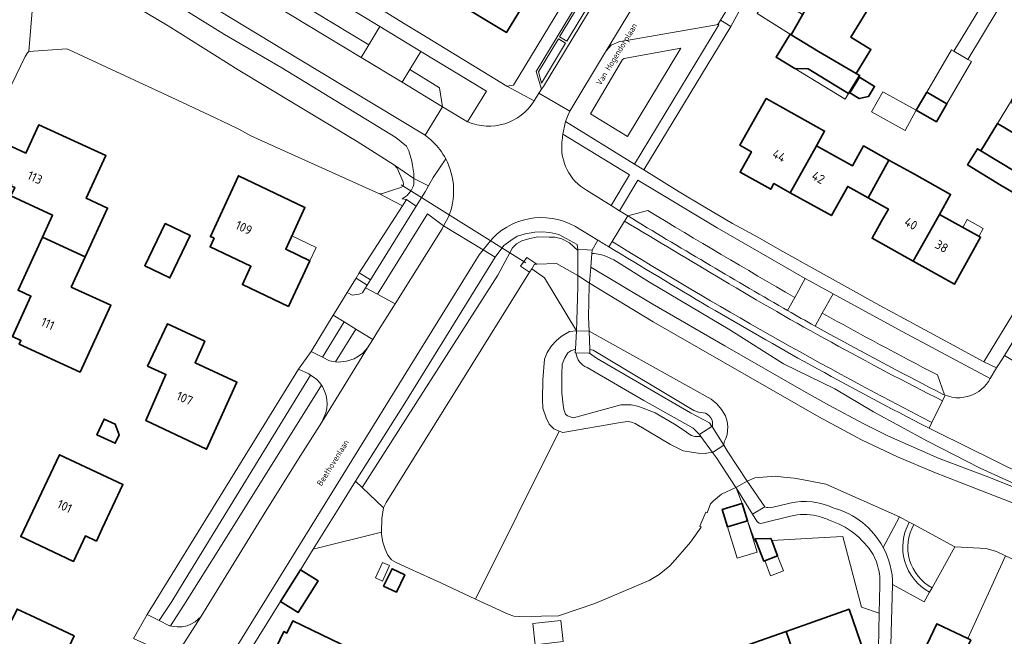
# Model space of a CAD drawing. Header units: metres. Extents: x 149984 to 156489, y 469398 to 478068.
# Tile 509 of 656: x 153527 to 153674, y 473595 to 473687. Entities that reach past the tile are written whole.
import ezdxf
from ezdxf.enums import TextEntityAlignment as Align

# ---------------------------------------------------------------- set-up
doc = ezdxf.new("R2010")
doc.units = ezdxf.units.M
doc.header["$LTSCALE"] = 0.75
for name, color, linetype, lineweight in [('B-WE-GR-BEPLANTING_CULTUUR_HEESTERS-GV', 252, 'Continuous', 18), ('B-WE-GR-BEPLANTING_CULTUUR_ROOS-GV', 252, 'Continuous', 18), ('B-WE-KW-KUNSTWERK_DEK-GV', 6, 'Continuous', 18), ('B-WE-KW-KUNSTWERK_DUIKER-G', 6, 'Continuous', 18), ('B-WE-KW-KUNSTWERK_DUIKER-GV', 6, 'Continuous', 18), ('B-WE-OG-BEBOUWING-GV', 6, 'Continuous', 35), ('B-WE-OG-BEBOUWING-T18', 1, 'Continuous', 18), ('B-WE-OG-BEBOUWING_LUIFEL-GV', 6, 'Continuous', 18), ('B-WE-OG-BEBOUWING_OVERBOUWING-GV', 6, 'Continuous', 18), ('B-WE-OG-TERREIN_BEGROEID-GV', 252, 'Continuous', 18), ('B-WE-OG-TERREIN_ERF-GV', 252, 'Continuous', 18), ('B-WE-OG-TERREIN_OEVER-GV', 252, 'Continuous', 18), ('B-WE-OG-TOPOGRAFIE-T18', 7, 'Continuous', 18), ('B-WE-OG-WATER_MEER-GV', 252, 'Continuous', 18), ('B-WE-OG-WATER_SLOOT-GV', 252, 'Continuous', 18), ('B-WE-VH-GESLOTENVERHARDING_ASFALT-GV', 252, 'Continuous', 18), ('B-WE-VH-ONVERHARD-GV', 252, 'Continuous', 18), ('B-WE-VH-OPENVERHARDING_BETONSTRAATSTEEN-GV', 252, 'Continuous', 18), ('B-WE-VH-OPENVERHARDING_STRAATBAKSTEEN-GV', 252, 'Continuous', 18), ('B-WE-VH-OPENVERHARDING_TEGEL-GV', 252, 'Continuous', 18)]:
    doc.layers.add(name, color=color, linetype=linetype, lineweight=lineweight)
doc.styles.add('NLCS-ISO-M500-T18', font='NLCS-ISO.ttf', dxfattribs={"height": 0.9})
doc.styles.add('NLCS-ISO-M750-T18', font='NLCS-ISO.ttf', dxfattribs={"height": 1.35})

msp = doc.modelspace()

# ---------------------------------------------------------------- linework, layer by layer
at = {"layer": 'B-WE-GR-BEPLANTING_CULTUUR_HEESTERS-GV', "flags": 128}
for points in [[(153614.834, 473682.034), (153614.58, 473681.654), (153609.438, 473673.02), (153609.178, 473672.501), (153608.851, 473671.727), (153608.791, 473671.507), (153619.06, 473665.12), (153631.676, 473685.936), (153631.545, 473686.057), (153631.466, 473685.991), (153631.285, 473685.913), (153616.733, 473683.367), (153615.593, 473682.877)], [(153625.982, 473682.462), (153618.041, 473669.247), (153612.48, 473672.621), (153617.275, 473680.745), (153617.55, 473680.908)], [(153586.497, 473658.835), (153585.053, 473659.833), (153584.466, 473658.925), (153577.99, 473648.9), (153579.676, 473647.868)], [(153577.991, 473645.715), (153578.453, 473645.903), (153578.914, 473646.645), (153579.186, 473647.081), (153577.514, 473648.122), (153576.18, 473645.942), (153576.952, 473645.572)], [(153570.811, 473637.168), (153572.488, 473636.311), (153575.762, 473641.575), (153574.122, 473642.579)], [(153628.98, 473624.47), (153628.1, 473624.47), (153627.55, 473624.64), (153626.5, 473625.37), (153625.03, 473626.32), (153622.15, 473627.98), (153620.36, 473628.71), (153619.52, 473628.98), (153618.583, 473629.179), (153617.036, 473629.179), (153609.976, 473627.275), (153609.46, 473627.394), (153609.064, 473627.552), (153608.786, 473627.79), (153608.548, 473628.504), (153608.429, 473629.139), (153608.231, 473631.003), (153608.231, 473633.78), (153608.271, 473635.247), (153608.667, 473636.199), (153609.104, 473636.953), (153609.579, 473637.27), (153610.249, 473637.506), (153610.391, 473640.248), (153609.36, 473640.16), (153608.13, 473639.4), (153607.37, 473638.77), (153606.68, 473637.98), (153606.05, 473637.02), (153605.62, 473636.01), (153605.4, 473632.92), (153605.32, 473630.01), (153605.39, 473628.71), (153605.89, 473627.26), (153606.32, 473626.3), (153607.03, 473625.63), (153607.85, 473625.26), (153608.36, 473625.08), (153616.98, 473626.56), (153617.69, 473626.67), (153618.15, 473626.69), (153618.6, 473626.61), (153619.18, 473626.4), (153624.42, 473623.29), (153626.33, 473622.35), (153627.57, 473622.11), (153628.56, 473621.99), (153629.61, 473621.92), (153630.1, 473622.01), (153630.67, 473622.06), (153630.725, 473622.095), (153632.381, 473623.155), (153630.69, 473625.849), (153630.635, 473625.936), (153630.62, 473625.96), (153628.838, 473624.82), (153628.76, 473624.77)], [(153546.323, 473597.878), (153548.137, 473596.974), (153550, 473599.85), (153551.88, 473602.87), (153570.723, 473633.637), (153570.46, 473633.8), (153568.949, 473634.513)], [(153581.315, 473610.162), (153581.35, 473612.23), (153581.6, 473613.82), (153578.41, 473616.85), (153577.452, 473617.778), (153574.85, 473613.63), (153571.118, 473607.641)], [(153674.453, 473606.674), (153673.1, 473607.31), (153671.54, 473607.74), (153666.891, 473608.015), (153663.472, 473601.867), (153663.116, 473601.229), (153662.311, 473599.786), (153657.566, 473602.354), (153656.937, 473578.931), (153656.946, 473578.971), (153657.681, 473578.398), (153661.043, 473585.276), (153659.254, 473586.131), (153664.212, 473596.507), (153668.843, 473594.294)]]:
    msp.add_lwpolyline(points, close=True, dxfattribs=at)
for points in [[(153610.327, 473636.948), (153610.22, 473636.95), (153610.249, 473637.506), (153609.579, 473637.27), (153609.104, 473636.953), (153608.667, 473636.199), (153608.271, 473635.247), (153608.231, 473633.78), (153608.231, 473631.003), (153608.429, 473629.139), (153608.548, 473628.504), (153608.786, 473627.79), (153609.064, 473627.552), (153609.46, 473627.394), (153609.976, 473627.275), (153617.036, 473629.179), (153618.583, 473629.179), (153619.52, 473628.98), (153620.36, 473628.71), (153622.15, 473627.98), (153625.03, 473626.32), (153626.5, 473625.37), (153627.55, 473624.64), (153628.1, 473624.47), (153628.98, 473624.47), (153628.76, 473624.77)], [(153628.76, 473624.77), (153627.821, 473625.735), (153620.482, 473629.842), (153611.999, 473634.762)], [(153637.35, 473611.844), (153636.67, 473612.85), (153634.26, 473616.79), (153635.147, 473614.477), (153635.941, 473611.875), (153637.061, 473608.807), (153637.236, 473608.817), (153637.098, 473609.177), (153639.442, 473609.243), (153639.555, 473608.948), (153647.379, 473609.391), (153650.187, 473609.55), (153652.94, 473598.989), (153655.592, 473598.102), (153655.676, 473602.273)], [(153642.36, 473612.573), (153638.116, 473611.506)]]:
    msp.add_lwpolyline(points, dxfattribs=at)
at = {"layer": 'B-WE-GR-BEPLANTING_CULTUUR_HEESTERS-GV'}
for points in [[(153611.999, 473634.762, -0.2736935), (153610.327, 473636.948)], [(153638.116, 473611.506, -0.3657519), (153637.35, 473611.844)], [(153646.248, 473612.635, 0.1214011), (153642.36, 473612.573)], [(153648.025, 473612.005, 0.0585484), (153646.248, 473612.635)], [(153654.679, 473606.841, 0.180582), (153648.025, 473612.005)], [(153655.676, 473602.273, 0.1442721), (153654.679, 473606.841)]]:
    msp.add_lwpolyline(points, format="xyb", dxfattribs=at)
at = {"layer": 'B-WE-GR-BEPLANTING_CULTUUR_ROOS-GV', "flags": 128}
msp.add_lwpolyline([(153625.982, 473682.462), (153617.55, 473680.908), (153617.275, 473680.745), (153612.48, 473672.621), (153618.041, 473669.247)], close=True, dxfattribs=at)
at = {"layer": 'B-WE-KW-KUNSTWERK_DEK-GV', "flags": 128}
for points in [[(153612.391, 473637.434), (153612.293, 473640.211), (153612.22, 473642.26), (153612.33, 473647.04), (153612.35, 473647.35), (153612.551, 473649.767), (153612.72, 473651.791), (153612.76, 473652.28), (153612.715, 473652.282), (153612.695, 473652.283), (153612.012, 473652.318), (153610.624, 473652.389), (153610.6, 473652.39), (153610.601, 473652.248), (153610.62, 473648.49), (153610.63, 473646.87), (153610.47, 473641.76), (153610.391, 473640.248), (153610.249, 473637.506), (153610.22, 473636.95), (153610.327, 473636.948), (153612.251, 473636.904), (153612.34, 473636.902), (153612.41, 473636.9)], [(153635.868, 473617.819), (153633, 473622.17), (153632.381, 473623.155), (153630.69, 473625.849), (153630.635, 473625.936), (153630.62, 473625.96), (153628.838, 473624.82), (153628.76, 473624.77), (153628.98, 473624.47), (153630.725, 473622.095), (153631.31, 473621.3), (153634.219, 473616.852), (153634.26, 473616.79), (153636.67, 473612.85), (153638.53, 473613.96)]]:
    msp.add_lwpolyline(points, close=True, dxfattribs=at)
at = {"layer": 'B-WE-KW-KUNSTWERK_DUIKER-G', "flags": 128}
msp.add_lwpolyline([(153602.84, 473650.408), (153584.265, 473662.015)], dxfattribs=at)
at = {"layer": 'B-WE-KW-KUNSTWERK_DUIKER-GV', "flags": 128}
msp.add_lwpolyline([(153604.17, 473650.21), (153604.476, 473650.215), (153602.98, 473651.2), (153602.08, 473649.9), (153603.404, 473649.007), (153603.727, 473649.514)], close=True, dxfattribs=at)
at = {"layer": 'B-WE-OG-BEBOUWING-GV', "flags": 128}
for points in [[(153591.851, 473689.722), (153599.97, 473684.789), (153604.118, 473691.618), (153598.674, 473694.925), (153601.018, 473698.803), (153595.805, 473701.969), (153591.961, 473695.642), (153594.508, 473694.095)], [(153652.162, 473678.678), (153654.347, 473682.263), (153651.369, 473684.079), (153654.595, 473689.372), (153647.759, 473693.538), (153647.393, 473692.938), (153646.644, 473693.396), (153644.704, 473690.222), (153645.45, 473689.766), (153642.445, 473684.442), (153646.544, 473681.946)], [(153652.162, 473678.678), (153646.544, 473681.946), (153642.445, 473684.442), (153642.295, 473684.536), (153640.195, 473681.096), (153643.001, 473679.383), (153644.965, 473679.36), (153651.021, 473675.67), (153652.669, 473678.369)], [(153651.232, 473675.763), (153652.62, 473674.916), (153653.995, 473675.248), (153654.895, 473676.722), (153652.654, 473678.091)], [(153664.122, 473671.429), (153665.7, 473674.142), (153662.706, 473675.883), (153661.128, 473673.17)], [(153684.74, 473667.278), (153686.432, 473670.07), (153679.628, 473674.195), (153677.589, 473675.431), (153676.311, 473676.209), (153675.349, 473674.629), (153675.916, 473673.038), (153677.96, 473671.8), (153676.433, 473669.281), (153673.263, 473671.203), (153670.775, 473667.099), (153676.278, 473663.764), (153677.873, 473662.798), (153679.747, 473665.891), (153682.783, 473664.051), (153683.213, 473664.761), (153683.674, 473664.481), (153684.235, 473664.461), (153685.519, 473666.59), (153685.206, 473667.009)], [(153642.309, 473660.866), (153646.217, 473667.871), (153647.435, 473670.054), (153638.702, 473674.926), (153634.804, 473667.939), (153636.525, 473666.98), (153634.819, 473663.923), (153639.396, 473661.37), (153639.873, 473662.225)], [(153530.716, 473654.216), (153537.085, 473651.296), (153540.43, 473658.567), (153537.251, 473660.028), (153540.185, 473666.408), (153530.182, 473671.008), (153528.237, 473666.771), (153526.08, 473667.763), (153524.488, 473667.174), (153523.353, 473664.705), (153523.942, 473663.113), (153526.102, 473662.12), (153526.006, 473661.911), (153526.578, 473661.648), (153525.985, 473660.379), (153532.222, 473657.501)], [(153653.921, 473660.112), (153657.047, 473665.727), (153653.25, 473667.84), (153651.594, 473664.871), (153646.217, 473667.871), (153642.309, 473660.866), (153648.453, 473657.438), (153650.889, 473661.804)], [(153676.278, 473663.764), (153670.775, 473667.099), (153670.249, 473667.417), (153668.785, 473665.001), (153673.817, 473661.952), (153676.409, 473660.382), (153677.873, 473662.798)], [(153657.047, 473665.727), (153653.921, 473660.112), (153656.958, 473658.418), (153655.94, 473656.593), (153654.522, 473654.052), (153660.666, 473650.624), (153664.574, 473657.629), (153666.238, 473660.611), (153660.85, 473663.61)], [(153567.45, 473643.859), (153570.621, 473650.688), (153567.025, 473652.419), (153569.879, 473658.657), (153559.955, 473663.401), (153555.769, 473654.319), (153556.332, 473654.06), (153555.742, 473652.78), (153561.812, 473649.874), (153560.551, 473647.14)], [(153660.666, 473650.624), (153666.81, 473647.197), (153670.718, 473654.202), (153664.574, 473657.629)], [(153546.012, 473649.928), (153549.73, 473648.145), (153552.759, 473654.46), (153549.041, 473656.243)], [(153537.085, 473651.296), (153530.716, 473654.216), (153527.083, 473646.293), (153528.992, 473645.418), (153526.232, 473639.38), (153527.506, 473638.8), (153527.245, 473638.227), (153536.332, 473634.078), (153540.92, 473644.055), (153535.006, 473646.775)], [(153554.924, 473638.681), (153549.381, 473641.3), (153546.395, 473634.98), (153549.127, 473633.74), (153546.165, 473626.837), (153555.204, 473622.558), (153559.723, 473632.587), (153553.494, 473635.486)], [(153538.841, 473624.695), (153541.579, 473623.457), (153542.157, 473624.735), (153541.558, 473626.323), (153539.913, 473627.066)], [(153535.343, 473605.829), (153537.119, 473609.62), (153538.754, 473608.85), (153539.632, 473610.717), (153542.723, 473617.286), (153533.232, 473621.753), (153527.48, 473609.528)], [(153635.147, 473614.477), (153635.079, 473614.456), (153632.179, 473613.572), (153632.974, 473610.969), (153635.941, 473611.875)], [(153637.098, 473609.177), (153637.236, 473608.817), (153638.363, 473605.874), (153640.429, 473606.665), (153639.555, 473608.948), (153639.442, 473609.243)], [(153569.208, 473604.575), (153566.239, 473599.811), (153568.874, 473598.17), (153571.842, 473602.934)], [(153581.635, 473602.128), (153583.537, 473601.212), (153584.787, 473603.807), (153582.886, 473604.723)], [(153530.959, 473585.191), (153535.425, 473594.706), (153528.874, 473597.789), (153526.927, 473598.705), (153526.154, 473597.061), (153525.386, 473597.419), (153522.43, 473598.797), (153518.734, 473590.943)], [(153646.205, 473582.432), (153652.801, 473584.734), (153651.725, 473587.79), (153654.405, 473588.743), (153654.535, 473588.789), (153653.361, 473592.194), (153651.088, 473598.667), (153648.003, 473597.585), (153645.097, 473596.566), (153641.689, 473595.371)], [(153572.813, 473584.868), (153574.531, 473588.45), (153575.767, 473591.026), (153576.632, 473592.829), (153568.062, 473596.931), (153567.198, 473595.127), (153566.747, 473595.343), (153560.826, 473583.001), (153561.277, 473582.785), (153560.845, 473581.883), (153563.551, 473580.587), (153563.983, 473581.489), (153567.13, 473579.983), (153570.108, 473586.165)], [(153664.245, 473583.746), (153667.794, 473591.171), (153667.845, 473591.147), (153669.255, 473594.097), (153668.843, 473594.294), (153664.212, 473596.507), (153659.254, 473586.131), (153661.043, 473585.276), (153661.059, 473585.268), (153662.723, 473584.473)], [(153646.205, 473582.432), (153641.689, 473595.371), (153635.049, 473593.042), (153637.314, 473586.589), (153634.483, 473585.596), (153636.753, 473579.132), (153639.84, 473580.209), (153642.728, 473581.218)]]:
    msp.add_lwpolyline(points, close=True, dxfattribs=at)
at = {"layer": 'B-WE-OG-BEBOUWING_LUIFEL-GV', "flags": 128}
for points in [[(153642.445, 473684.442), (153644.152, 473687.466), (153639.195, 473690.563), (153637.357, 473687.62)], [(153666.745, 473682.006), (153668.659, 473680.846), (153668.809, 473680.756), (153668.81, 473680.758), (153673.204, 473688.008), (153672.825, 473688.238), (153673.909, 473690.027), (153672.224, 473691.048), (153671.14, 473689.259)], [(153668.659, 473680.846), (153666.745, 473682.006), (153666.387, 473682.214), (153662.706, 473675.883), (153665.7, 473674.142), (153669.359, 473680.436), (153668.81, 473680.758), (153668.809, 473680.756)], [(153643.001, 473679.383), (153650.495, 473674.808), (153651.021, 473675.67), (153644.965, 473679.36)], [(153673.263, 473671.203), (153676.433, 473669.281), (153677.96, 473671.8), (153675.916, 473673.038), (153675.349, 473674.629)], [(153668.086, 473655.67), (153670.473, 473654.339), (153671.127, 473655.511), (153668.74, 473656.842)], [(153567.941, 473654.421), (153567.025, 473652.419), (153570.621, 473650.688), (153571.576, 473652.672)], [(153632.974, 473610.969), (153634.403, 473606.289), (153637.37, 473607.194), (153635.941, 473611.875)], [(153638.518, 473605.933), (153639.354, 473603.688), (153641.286, 473604.427), (153640.429, 473606.665)]]:
    msp.add_lwpolyline(points, close=True, dxfattribs=at)
at = {"layer": 'B-WE-OG-BEBOUWING_OVERBOUWING-GV', "flags": 128}
for points in [[(153654.458, 473672.934), (153659.457, 473670.16), (153661.128, 473673.17), (153656.129, 473675.944)], [(153580.404, 473603.351), (153581.445, 473602.877), (153582.501, 473605.193), (153581.459, 473605.667)], [(153603.903, 473596.544), (153604.259, 473593.373), (153608.437, 473593.842), (153608.081, 473597.013)]]:
    msp.add_lwpolyline(points, close=True, dxfattribs=at)
at = {"layer": 'B-WE-OG-TERREIN_BEGROEID-GV', "flags": 128}
for points in [[(153579.445, 473682.94), (153581.065, 473685.685), (153565.253, 473695.302), (153563.602, 473692.562)], [(153594.162, 473671.465), (153596.968, 473676.027), (153587.199, 473681.957), (153585.53, 473679.235), (153589.966, 473676.534), (153590.412, 473673.681)], [(153585.053, 473659.833), (153586.497, 473658.835), (153587.85, 473661.01), (153588.332, 473661.898), (153586.16, 473662.97), (153586.15, 473662.16), (153586.06, 473661.79), (153585.76, 473661.17), (153585.15, 473660.44), (153584.4, 473659.96)], [(153580.723, 473645.719), (153583.331, 473644.257), (153590.37, 473655.49), (153590.581, 473655.897), (153588.16, 473657.69)], [(153578.41, 473616.85), (153598.65, 473648.56), (153600.85, 473652.65), (153601.46, 473653.25), (153602.25, 473653.67), (153603.43, 473654.01), (153604.63, 473654.26), (153606.33, 473654.25), (153607.17, 473654.22), (153608.21, 473653.98), (153609.37, 473653.37), (153610.601, 473652.248), (153610.6, 473652.39), (153610.624, 473652.389), (153610.515, 473653.127), (153607.79, 473654.6), (153606.43, 473654.92), (153605.27, 473655), (153604.19, 473654.96), (153602.8, 473654.73), (153601.56, 473654.39), (153600.6, 473653.73), (153599.58, 473652.98), (153598.43, 473651.44), (153598.299, 473651.23), (153584.78, 473629.46), (153577.452, 473617.778)], [(153684.042, 473613.564), (153681.05, 473615), (153670.64, 473619.72), (153662.82, 473623.77), (153654.75, 473628.14), (153648.96, 473631.59), (153641.32, 473635.3), (153633.32, 473640.37), (153621.3, 473647.5), (153615.98, 473650.85), (153614.53, 473651.49), (153613.96, 473651.65), (153613.05, 473651.78), (153612.72, 473651.791), (153612.551, 473649.767), (153621.693, 473644.275), (153632.561, 473638.005), (153644.339, 473631.242), (153648.193, 473629.091), (153653.205, 473626.395), (153656.964, 473624.511), (153664.55, 473621.172), (153671.558, 473618.54)], [(153574.449, 473635.621), (153574.87, 473635.56), (153576.1, 473635.72), (153577.25, 473636.08), (153577.87, 473636.44), (153578.53, 473636.91), (153579.21, 473637.68), (153580, 473638.941), (153577.483, 473640.505)], [(153630.69, 473625.952), (153630.69, 473625.849), (153632.381, 473623.155), (153632.42, 473623.18), (153632.44, 473623.67), (153632.72, 473624.18), (153632.91, 473624.75), (153632.96, 473625.29), (153632.98, 473625.98), (153632.91, 473626.71), (153632.65, 473627.53), (153632.08, 473628.48), (153631.38, 473629.33), (153630.52, 473630.04), (153612.32, 473640.21), (153612.293, 473640.211), (153610.391, 473640.248), (153610.249, 473637.506), (153610.22, 473636.95), (153610.327, 473636.948), (153612.251, 473636.904), (153612.34, 473636.902), (153612.41, 473636.9), (153612.391, 473637.434), (153612.88, 473637.35), (153627.91, 473628.33), (153628.6, 473628.12), (153629.65, 473627.94), (153629.92, 473627.82), (153630.2, 473627.57), (153630.48, 473627.25), (153630.64, 473626.89), (153630.69, 473626.57)], [(153630.69, 473625.849), (153630.69, 473625.952), (153630.69, 473626.57), (153630.64, 473626.89), (153630.48, 473627.25), (153630.2, 473627.57), (153629.92, 473627.82), (153629.65, 473627.94), (153628.6, 473628.12), (153627.91, 473628.33), (153612.88, 473637.35), (153612.391, 473637.434), (153612.41, 473636.9), (153612.34, 473636.902), (153613.402, 473636.146), (153627.442, 473628.007), (153630.271, 473626.502), (153630.62, 473625.96), (153630.635, 473625.936)], [(153549.812, 473596.179), (153550.21, 473596.08), (153550.84, 473596.04), (153551.58, 473596.03), (153552.3, 473596.2), (153552.86, 473596.44), (153553.48, 473596.8), (153554.35, 473597.54), (153564.21, 473613.57), (153569.27, 473621.67), (153572.41, 473626.62), (153573.02, 473628), (153573.14, 473628.64), (153573.18, 473629.32), (153573.17, 473629.92), (153573.05, 473630.61), (153572.82, 473631.24), (153572.5, 473631.92), (153572.343, 473632.143), (153557.3, 473608.01), (153551.81, 473599.27)]]:
    msp.add_lwpolyline(points, close=True, dxfattribs=at)
for points in [[(153587.805, 473669.433), (153568.905, 473680.872), (153553.052, 473690.508)], [(153550, 473689.36), (153557.88, 473684.48), (153566.44, 473679.52), (153583.46, 473669.08), (153585.05, 473667.79), (153585.38, 473667.13), (153585.61, 473666.41), (153585.82, 473665.57), (153585.96, 473664.92), (153586.14, 473663.75), (153586.16, 473662.97)], [(153611.92, 473661.232), (153615.572, 473658.959), (153618.303, 473663.538), (153608.392, 473669.616)], [(153586.16, 473662.97), (153588.332, 473661.898), (153589, 473663.13), (153590.898, 473665.926)], [(153643.002, 473645.212), (153644.557, 473648.058), (153631.415, 473655.616), (153619.58, 473662.742), (153616.854, 473658.162), (153618.089, 473657.393), (153621.068, 473658.193)], [(153613.575, 473653.781), (153612.76, 473652.28), (153612.72, 473651.791), (153613.05, 473651.78), (153613.96, 473651.65), (153614.53, 473651.49), (153615.98, 473650.85), (153621.3, 473647.5), (153633.32, 473640.37), (153641.32, 473635.3), (153648.96, 473631.59), (153654.75, 473628.14), (153662.82, 473623.77), (153670.64, 473619.72), (153681.05, 473615), (153684.042, 473613.564), (153703.16, 473604.39), (153721.04, 473596.2), (153746.59, 473583.62)], [(153648.709, 473645.762), (153647.09, 473642.879)], [(153672.175, 473633.127), (153659.024, 473640.157), (153648.709, 473645.762)], [(153664.288, 473633.656), (153665.329, 473630.693), (153665.444, 473630.647)], [(153677.221, 473618.681), (153664.259, 473625.104), (153663.036, 473625.727), (153661.737, 473626.369)], [(153656.168, 473607.909), (153657.791, 473610.861), (153658.613, 473612.47), (153647.61, 473617.35), (153644.84, 473617.92), (153642.91, 473618.24), (153641.32, 473618.38), (153640.04, 473618.57), (153637.05, 473618.28), (153635.868, 473617.819), (153634.219, 473616.852), (153634.26, 473616.79), (153636.67, 473612.85), (153638.53, 473613.96)], [(153639.55, 473613.857), (153642.231, 473614.526)]]:
    msp.add_lwpolyline(points, dxfattribs=at)
at = {"layer": 'B-WE-OG-TERREIN_BEGROEID-GV'}
for points in [[(153588.944, 473668.514, 0.0534623), (153587.805, 473669.433)], [(153608.392, 473669.616, 0.0157634), (153608.239, 473668.414)], [(153590.898, 473665.926, 0.0796846), (153588.944, 473668.514)], [(153608.239, 473668.414, 0.2959278), (153611.92, 473661.232)], [(153621.068, 473658.193, 0.0043267), (153643.002, 473645.212)], [(153615.226, 473652.786, 0.0007121), (153613.575, 473653.781)], [(153630.138, 473643.826, -0.0004141), (153615.226, 473652.786)], [(153645.373, 473635.112, -0.0043675), (153630.138, 473643.826)], [(153647.09, 473642.879, 0.0068335), (153664.288, 473633.656)], [(153661.737, 473626.369, -0.0059321), (153645.373, 473635.112)], [(153669.047, 473630.515, 0.1937288), (153672.175, 473633.127)], [(153665.444, 473630.647, 0.0540271), (153666.791, 473630.28)], [(153666.791, 473630.28, 0.1050218), (153669.047, 473630.515)], [(153642.231, 473614.526, -0.1724654), (153648.806, 473613.776)], [(153638.53, 473613.96, 0.1263701), (153639.55, 473613.857)], [(153648.806, 473613.776, -0.2068914), (153656.168, 473607.909)]]:
    msp.add_lwpolyline(points, format="xyb", dxfattribs=at)
at = {"layer": 'B-WE-OG-TERREIN_ERF-GV', "flags": 128}
for points in [[(153629.261, 473723.536), (153568.427, 473760.47), (153557.762, 473735.636), (153557.66, 473735.657), (153546.305, 473709.52), (153581.44, 473688.09), (153584.62, 473686.173), (153588.14, 473684.05), (153600.033, 473676.761), (153601.001, 473676.9)], [(153591.851, 473689.722), (153594.508, 473694.095), (153591.961, 473695.642), (153595.805, 473701.969), (153601.018, 473698.803), (153598.674, 473694.925), (153604.118, 473691.618), (153599.97, 473684.789)], [(153651.232, 473675.763), (153652.654, 473678.091), (153654.895, 473676.722), (153653.995, 473675.248), (153652.62, 473674.916)], [(153662.706, 473675.883), (153665.7, 473674.142), (153664.122, 473671.429), (153661.128, 473673.17)], [(153664.574, 473657.629), (153670.718, 473654.202), (153666.81, 473647.197), (153660.666, 473650.624), (153654.522, 473654.052), (153655.94, 473656.593), (153656.958, 473658.418), (153653.921, 473660.112), (153650.889, 473661.804), (153648.453, 473657.438), (153642.309, 473660.866), (153639.873, 473662.225), (153639.396, 473661.37), (153634.819, 473663.923), (153636.525, 473666.98), (153634.804, 473667.939), (153638.702, 473674.926), (153647.435, 473670.054), (153646.217, 473667.871), (153651.594, 473664.871), (153653.25, 473667.84), (153657.047, 473665.727), (153660.85, 473663.61), (153666.238, 473660.611)], [(153537.085, 473651.296), (153535.006, 473646.775), (153540.92, 473644.055), (153536.332, 473634.078), (153527.245, 473638.227), (153527.506, 473638.8), (153526.232, 473639.38), (153528.992, 473645.418), (153527.083, 473646.293), (153530.716, 473654.216), (153532.222, 473657.501), (153525.985, 473660.379), (153526.578, 473661.648), (153526.006, 473661.911), (153526.102, 473662.12), (153523.942, 473663.113), (153523.353, 473664.705), (153524.488, 473667.174), (153526.08, 473667.763), (153528.237, 473666.771), (153530.182, 473671.008), (153540.185, 473666.408), (153537.251, 473660.028), (153540.43, 473658.567)], [(153570.621, 473650.688), (153567.45, 473643.859), (153560.551, 473647.14), (153561.812, 473649.874), (153555.742, 473652.78), (153556.332, 473654.06), (153555.769, 473654.319), (153559.955, 473663.401), (153569.879, 473658.657), (153567.025, 473652.419)], [(153546.012, 473649.928), (153549.041, 473656.243), (153552.759, 473654.46), (153549.73, 473648.145)], [(153554.924, 473638.681), (153553.494, 473635.486), (153559.723, 473632.587), (153555.204, 473622.558), (153546.165, 473626.837), (153549.127, 473633.74), (153546.395, 473634.98), (153549.381, 473641.3)], [(153538.841, 473624.695), (153539.913, 473627.066), (153541.558, 473626.323), (153542.157, 473624.735), (153541.579, 473623.457)], [(153537.119, 473609.62), (153535.343, 473605.829), (153527.48, 473609.528), (153533.232, 473621.753), (153542.723, 473617.286), (153539.632, 473610.717), (153538.754, 473608.85)], [(153581.635, 473602.128), (153582.886, 473604.723), (153584.787, 473603.807), (153583.537, 473601.212)], [(153530.959, 473585.191), (153518.734, 473590.943), (153522.43, 473598.797), (153525.386, 473597.419), (153526.154, 473597.061), (153526.927, 473598.705), (153528.874, 473597.789), (153535.425, 473594.706)], [(153639.84, 473580.209), (153636.753, 473579.132), (153634.483, 473585.596), (153637.314, 473586.589), (153635.049, 473593.042), (153641.689, 473595.371), (153645.097, 473596.566), (153648.003, 473597.585), (153651.088, 473598.667), (153653.361, 473592.194), (153654.535, 473588.789), (153654.405, 473588.743), (153651.725, 473587.79), (153652.801, 473584.734), (153646.205, 473582.432), (153642.728, 473581.218)]]:
    msp.add_lwpolyline(points, close=True, dxfattribs=at)
for points in [[(153677.101, 473757.481), (153669.757, 473745.397), (153666.358, 473739.826), (153658.868, 473727.471), (153655.256, 473721.528), (153648.08, 473709.718), (153644.462, 473703.768), (153637.155, 473692.533), (153636.964, 473692.181), (153633.454, 473685.689), (153620.461, 473664.256), (153625.76, 473661.01), (153629.56, 473658.72), (153633.72, 473656.25), (153637.5, 473654.23), (153640.76, 473652.32), (153655.7, 473644.03), (153661.19, 473641.03), (153666.08, 473638.4), (153671.195, 473635.623), (153683.175, 473655.284)], [(153654.595, 473689.372), (153651.369, 473684.079), (153654.347, 473682.263), (153652.162, 473678.678), (153652.669, 473678.369), (153651.021, 473675.67), (153644.965, 473679.36), (153643.001, 473679.383), (153640.195, 473681.096), (153642.295, 473684.536), (153642.445, 473684.442), (153645.45, 473689.766)], [(153544.276, 473594.319), (153546.323, 473597.878), (153568.949, 473634.513), (153570.811, 473637.168), (153574.122, 473642.579), (153574.302, 473642.873), (153576.18, 473645.942), (153577.514, 473648.122), (153577.99, 473648.9), (153584.466, 473658.925), (153581, 473660.7), (153561.82, 473669.37), (153560.031, 473670.329), (153558.59, 473671.07), (153555.625, 473672.461), (153550, 473675.1), (153534.72, 473682.21), (153534.3, 473682.35), (153528.67, 473681.96), (153528.49, 473681.73), (153528.14, 473681.19), (153527.448, 473679.762), (153524.89, 473674.48)], [(153676.409, 473660.382), (153673.817, 473661.952), (153668.785, 473665.001), (153670.249, 473667.417), (153670.775, 473667.099), (153673.263, 473671.203), (153676.433, 473669.281)], [(153655.487, 473592.925), (153655.592, 473598.102), (153652.94, 473598.989), (153650.187, 473609.55), (153647.379, 473609.391), (153639.555, 473608.948), (153640.429, 473606.665), (153638.363, 473605.874), (153637.236, 473608.817), (153637.061, 473608.807), (153635.941, 473611.875), (153632.974, 473610.969), (153632.179, 473613.572), (153635.079, 473614.456), (153635.147, 473614.477), (153634.26, 473616.79), (153634.219, 473616.852), (153632.04, 473615.84), (153630.84, 473614.84), (153630.41, 473614.42), (153629.94, 473613.07)], [(153629.94, 473613.07), (153629.73, 473613.18), (153628.81, 473611.08), (153629.03, 473610.92), (153627.42, 473608.71), (153625.52, 473606.48), (153624.33, 473605.17), (153622.73, 473603.86), (153621.26, 473602.97), (153613.17, 473599.56), (153607.74, 473597.72), (153605.17, 473597.65), (153603.73, 473597.57), (153601.9, 473597.59), (153601.06, 473597.67), (153600.24, 473597.92), (153595.364, 473600.19), (153590.19, 473602.6), (153585.561, 473604.718), (153583.48, 473605.67), (153582.8, 473606.06), (153582.28, 473606.73), (153581.87, 473607.65), (153581.5, 473608.7), (153581.31, 473609.85), (153581.315, 473610.162), (153571.118, 473607.641), (153569.208, 473604.575), (153571.842, 473602.934), (153568.874, 473598.17), (153566.239, 473599.811), (153555.54, 473582.64)], [(153731.97, 473579.65), (153674.453, 473606.674), (153668.843, 473594.294)], [(153560.826, 473583.001), (153566.747, 473595.343), (153567.198, 473595.127), (153568.062, 473596.931), (153576.632, 473592.829)]]:
    msp.add_lwpolyline(points, dxfattribs=at)
at = {"layer": 'B-WE-OG-TERREIN_OEVER-GV', "flags": 128}
for points in [[(153538.331, 473692.46), (153549.471, 473685.765), (153559.94, 473679.2), (153577.68, 473668.49), (153583.23, 473664.97), (153586.16, 473662.97), (153586.14, 473663.75), (153585.96, 473664.92), (153585.82, 473665.57), (153585.61, 473666.41), (153585.38, 473667.13), (153585.05, 473667.79), (153583.46, 473669.08), (153566.44, 473679.52), (153557.88, 473684.48), (153550, 473689.36)], [(153684.042, 473613.564), (153671.558, 473618.54), (153664.55, 473621.172), (153656.964, 473624.511), (153653.205, 473626.395), (153648.193, 473629.091), (153644.339, 473631.242), (153632.561, 473638.005), (153621.693, 473644.275), (153612.551, 473649.767), (153612.35, 473647.35), (153621.87, 473641.58), (153646.59, 473627.4), (153652.95, 473623.96), (153658.34, 473621.41), (153663.72, 473619.12), (153669.87, 473616.76), (153677.68, 473613.71)]]:
    msp.add_lwpolyline(points, dxfattribs=at)
for points in [[(153584.4, 473659.96), (153585.15, 473660.44), (153585.76, 473661.17), (153586.06, 473661.79), (153586.15, 473662.16), (153586.16, 473662.97), (153583.23, 473664.97), (153583.65, 473664.54), (153584.56, 473662.48), (153584.59, 473662.09), (153584.53, 473661.85), (153584.21, 473661.63), (153582.947, 473661.224), (153581.32, 473660.7), (153581, 473660.7), (153584.466, 473658.925), (153585.053, 473659.833)], [(153610.601, 473652.248), (153609.37, 473653.37), (153608.21, 473653.98), (153607.17, 473654.22), (153606.33, 473654.25), (153604.63, 473654.26), (153603.43, 473654.01), (153602.25, 473653.67), (153601.46, 473653.25), (153600.85, 473652.65), (153598.65, 473648.56), (153578.41, 473616.85), (153581.6, 473613.82), (153582.01, 473614.6), (153603.404, 473649.007), (153603.727, 473649.514), (153604.17, 473650.21), (153604.476, 473650.215), (153607.41, 473650.27), (153610.62, 473648.49), (153612.35, 473647.35), (153612.551, 473649.767), (153612.72, 473651.791), (153612.76, 473652.28), (153612.715, 473652.282), (153612.695, 473652.283), (153612.012, 473652.318), (153610.624, 473652.389), (153610.6, 473652.39)]]:
    msp.add_lwpolyline(points, close=True, dxfattribs=at)
at = {"layer": 'B-WE-OG-WATER_MEER-GV', "flags": 128}
for points in [[(153530.126, 473699.545), (153528.67, 473681.96), (153534.3, 473682.35), (153534.72, 473682.21), (153550, 473675.1), (153555.625, 473672.461), (153558.59, 473671.07), (153560.031, 473670.329), (153561.82, 473669.37), (153581, 473660.7), (153581.32, 473660.7), (153582.947, 473661.224), (153584.21, 473661.63), (153584.53, 473661.85), (153584.59, 473662.09), (153584.56, 473662.48), (153583.65, 473664.54), (153583.23, 473664.97), (153577.68, 473668.49), (153559.94, 473679.2), (153549.471, 473685.765), (153538.331, 473692.46)], [(153677.68, 473613.71), (153669.87, 473616.76), (153663.72, 473619.12), (153658.34, 473621.41), (153652.95, 473623.96), (153646.59, 473627.4), (153621.87, 473641.58), (153612.35, 473647.35), (153610.62, 473648.49), (153607.41, 473650.27), (153604.476, 473650.215), (153604.17, 473650.21), (153603.727, 473649.514), (153605.654, 473648.144), (153610.391, 473640.248), (153612.293, 473640.211), (153612.32, 473640.21), (153630.52, 473630.04), (153631.38, 473629.33), (153632.08, 473628.48), (153632.65, 473627.53), (153632.91, 473626.71), (153632.98, 473625.98), (153632.96, 473625.29), (153632.91, 473624.75), (153632.72, 473624.18), (153632.44, 473623.67), (153632.42, 473623.18), (153632.381, 473623.155), (153630.725, 473622.095), (153630.67, 473622.06), (153630.1, 473622.01), (153629.61, 473621.92), (153628.56, 473621.99), (153627.57, 473622.11), (153626.33, 473622.35), (153624.42, 473623.29), (153619.18, 473626.4), (153618.6, 473626.61), (153618.15, 473626.69), (153617.69, 473626.67), (153616.98, 473626.56), (153608.36, 473625.08), (153607.85, 473625.26), (153595.364, 473600.19), (153600.24, 473597.92), (153601.06, 473597.67), (153601.9, 473597.59), (153603.73, 473597.57), (153605.17, 473597.65), (153607.74, 473597.72), (153613.17, 473599.56), (153621.26, 473602.97), (153622.73, 473603.86), (153624.33, 473605.17), (153625.52, 473606.48), (153627.42, 473608.71), (153629.03, 473610.92), (153628.81, 473611.08), (153629.73, 473613.18), (153629.94, 473613.07), (153630.41, 473614.42), (153630.84, 473614.84), (153632.04, 473615.84), (153634.219, 473616.852), (153635.868, 473617.819), (153637.05, 473618.28), (153640.04, 473618.57), (153641.32, 473618.38), (153642.91, 473618.24), (153644.84, 473617.92), (153647.61, 473617.35), (153658.613, 473612.47), (153660.085, 473611.678), (153660.747, 473611.321), (153666.891, 473608.015), (153671.54, 473607.74), (153673.1, 473607.31), (153674.453, 473606.674)]]:
    msp.add_lwpolyline(points, dxfattribs=at)
msp.add_lwpolyline([(153581.6, 473613.82), (153581.35, 473612.23), (153581.315, 473610.162), (153581.31, 473609.85), (153581.5, 473608.7), (153581.87, 473607.65), (153582.28, 473606.73), (153582.8, 473606.06), (153583.48, 473605.67), (153585.561, 473604.718), (153590.19, 473602.6), (153595.364, 473600.19), (153607.85, 473625.26), (153607.03, 473625.63), (153606.32, 473626.3), (153605.89, 473627.26), (153605.39, 473628.71), (153605.32, 473630.01), (153605.4, 473632.92), (153605.62, 473636.01), (153606.05, 473637.02), (153606.68, 473637.98), (153607.37, 473638.77), (153608.13, 473639.4), (153609.36, 473640.16), (153610.391, 473640.248), (153605.654, 473648.144), (153603.727, 473649.514), (153603.404, 473649.007), (153582.01, 473614.6)], close=True, dxfattribs=at)
at = {"layer": 'B-WE-OG-WATER_SLOOT-GV', "flags": 128}
msp.add_lwpolyline([(153488.43, 473593.57), (153496.751, 473612.38), (153497.23, 473613.489), (153498.31, 473615.988), (153504.57, 473630.47), (153508.316, 473638.965), (153509.61, 473642.09), (153511.89, 473646.82), (153516, 473656.19), (153518.82, 473662.3), (153521.39, 473667.5), (153524.89, 473674.48), (153527.448, 473679.762), (153528.14, 473681.19), (153528.49, 473681.73), (153528.67, 473681.96), (153530.126, 473699.545), (153530.126, 473699.546), (153527.404, 473696.218), (153524.137, 473690.44), (153507.693, 473650.342), (153504.584, 473645.839)], dxfattribs=at)
at = {"layer": 'B-WE-VH-GESLOTENVERHARDING_ASFALT-GV', "flags": 128}
for points in [[(153554.141, 473584.131), (153587.28, 473637.68), (153595.9, 473651.57), (153596.473, 473652.334), (153590.581, 473655.897), (153590.37, 473655.49), (153583.331, 473644.257), (153580.62, 473639.931), (153580, 473638.941), (153579.21, 473637.68), (153572.41, 473626.62), (153569.27, 473621.67), (153564.21, 473613.57), (153554.35, 473597.54), (153549.01, 473589.23)], [(153630.62, 473625.96), (153630.271, 473626.502), (153627.442, 473628.007), (153613.402, 473636.146), (153612.34, 473636.902), (153612.251, 473636.904), (153610.327, 473636.948)], [(153611.999, 473634.762), (153620.482, 473629.842), (153627.821, 473625.735), (153628.76, 473624.77), (153628.838, 473624.82), (153630.62, 473625.96)]]:
    msp.add_lwpolyline(points, dxfattribs=at)
at = {"layer": 'B-WE-VH-GESLOTENVERHARDING_ASFALT-GV'}
msp.add_lwpolyline([(153610.327, 473636.948, 0.2736935), (153611.999, 473634.762)], format="xyb", dxfattribs=at)
at = {"layer": 'B-WE-VH-ONVERHARD-GV', "flags": 128}
for points in [[(153610.62, 473648.49), (153610.63, 473646.87), (153610.47, 473641.76), (153610.391, 473640.248), (153610.249, 473637.506), (153610.22, 473636.95), (153610.327, 473636.948), (153612.251, 473636.904), (153612.34, 473636.902), (153612.41, 473636.9), (153612.391, 473637.434), (153612.293, 473640.211), (153612.22, 473642.26), (153612.33, 473647.04), (153612.35, 473647.35), (153612.551, 473649.767), (153612.72, 473651.791), (153612.76, 473652.28), (153612.715, 473652.282), (153612.695, 473652.283), (153612.012, 473652.318), (153610.624, 473652.389), (153610.6, 473652.39), (153610.601, 473652.248)], [(153630.69, 473625.849), (153630.635, 473625.936), (153630.62, 473625.96), (153628.838, 473624.82), (153628.76, 473624.77), (153628.98, 473624.47), (153630.725, 473622.095), (153631.31, 473621.3), (153634.219, 473616.852), (153634.26, 473616.79), (153636.67, 473612.85), (153638.53, 473613.96), (153635.868, 473617.819), (153633, 473622.17), (153632.381, 473623.155)]]:
    msp.add_lwpolyline(points, close=True, dxfattribs=at)
at = {"layer": 'B-WE-VH-OPENVERHARDING_BETONSTRAATSTEEN-GV', "flags": 128}
for points in [[(153605.178, 473676.345), (153605.499, 473676.742), (153618.485, 473698.192), (153618.776, 473698.643), (153616.956, 473699.717), (153604.376, 473678.972)], [(153631.926, 473686.619), (153633.454, 473685.689), (153636.964, 473692.181), (153635.759, 473692.911)], [(153563.602, 473692.562), (153562.463, 473690.656), (153578.283, 473681.059), (153579.445, 473682.94)], [(153610.818, 473688.961), (153611.895, 473688.323), (153608.958, 473683.482), (153607.869, 473684.118)], [(153610.818, 473688.961), (153607.869, 473684.118), (153608.958, 473683.482), (153611.895, 473688.323)], [(153581.065, 473685.685), (153579.445, 473682.94), (153578.283, 473681.059), (153584.378, 473677.351), (153585.53, 473679.235), (153587.199, 473681.957)], [(153607.704, 473683.853), (153608.789, 473683.21), (153605.195, 473677.221), (153604.729, 473678.895)], [(153607.704, 473683.853), (153604.729, 473678.895), (153605.195, 473677.221), (153608.789, 473683.21)], [(153590.412, 473673.681), (153589.966, 473676.534), (153585.53, 473679.235), (153584.378, 473677.351)], [(153583.331, 473644.257), (153580.723, 473645.719), (153578.914, 473646.645), (153578.453, 473645.903), (153577.991, 473645.715), (153576.952, 473645.572), (153576.18, 473645.942), (153574.302, 473642.873), (153574.122, 473642.579), (153575.762, 473641.575), (153577.483, 473640.505), (153580, 473638.941), (153580.62, 473639.931)], [(153574.449, 473635.621), (153573.57, 473635.75), (153572.488, 473636.311), (153570.811, 473637.168), (153568.949, 473634.513), (153570.46, 473633.8), (153570.723, 473633.637), (153571.12, 473633.39), (153571.66, 473632.99), (153572.12, 473632.46), (153572.343, 473632.143), (153572.5, 473631.92), (153572.82, 473631.24), (153573.05, 473630.61), (153573.17, 473629.92), (153573.18, 473629.32), (153573.14, 473628.64), (153573.02, 473628), (153572.41, 473626.62), (153579.21, 473637.68), (153578.53, 473636.91), (153577.87, 473636.44), (153577.25, 473636.08), (153576.1, 473635.72), (153574.87, 473635.56)], [(153544.276, 473594.319), (153545.932, 473593.559), (153547.692, 473592.683), (153547.99, 473592.52), (153548.26, 473592.26), (153548.51, 473591.98), (153548.74, 473591.64), (153548.94, 473591.27), (153549.19, 473590.49), (153549.2, 473590.05), (153549.15, 473589.64), (153549.01, 473589.23), (153554.35, 473597.54), (153553.48, 473596.8), (153552.86, 473596.44), (153552.3, 473596.2), (153551.58, 473596.03), (153550.84, 473596.04), (153550.21, 473596.08), (153549.812, 473596.179), (153549.65, 473596.22), (153548.137, 473596.974), (153546.323, 473597.878)]]:
    msp.add_lwpolyline(points, close=True, dxfattribs=at)
for points in [[(153608.791, 473671.507), (153608.851, 473671.727), (153609.178, 473672.501), (153609.438, 473673.02), (153604.808, 473675.743), (153604.079, 473674.559)], [(153594.162, 473671.465), (153590.412, 473673.681), (153587.805, 473669.433)], [(153615.226, 473652.786), (153615.721, 473653.571), (153617.581, 473656.624), (153618.089, 473657.393), (153616.854, 473658.162), (153615.572, 473658.959), (153611.92, 473661.232)], [(153618.089, 473657.393), (153617.581, 473656.624)], [(153621.068, 473658.193), (153618.089, 473657.393)], [(153591.258, 473657.139), (153590.581, 473655.897), (153596.473, 473652.334), (153597.312, 473653.399)], [(153610.156, 473655.846), (153613.575, 473653.781)], [(153615.721, 473653.571), (153615.226, 473652.786)], [(153646.014, 473640.947), (153647.09, 473642.879), (153648.709, 473645.762), (153644.557, 473648.058), (153643.002, 473645.212), (153641.919, 473643.275)], [(153641.331, 473643.616), (153641.919, 473643.275), (153643.002, 473645.212)], [(153641.919, 473643.275), (153641.331, 473643.616)], [(153647.09, 473642.879), (153646.014, 473640.947), (153647.816, 473639.947)], [(153647.816, 473639.947), (153646.014, 473640.947)], [(153677.653, 473631.192), (153678.237, 473632.278), (153678.385, 473632.552), (153679.057, 473633.665), (153674.288, 473636.581), (153673.582, 473635.489), (153673.114, 473634.703), (153672.175, 473633.127)], [(153664.127, 473631.261), (153665.033, 473630.81), (153665.329, 473630.693), (153664.288, 473633.656)], [(153665.024, 473629.8), (153665.444, 473630.647), (153665.329, 473630.693), (153665.033, 473630.81), (153664.127, 473631.261)], [(153665.444, 473630.647), (153665.024, 473629.8), (153663.439, 473626.559), (153663.036, 473625.727), (153664.259, 473625.104)], [(153661.737, 473626.369), (153663.036, 473625.727), (153663.439, 473626.559)], [(153664.259, 473625.104), (153677.221, 473618.681), (153678.467, 473618.087), (153678.878, 473618.913), (153680.475, 473622.153), (153680.896, 473622.966), (153680.648, 473623.09), (153679.695, 473623.644)], [(153658.613, 473612.47), (153657.791, 473610.861), (153656.168, 473607.909)], [(153660.085, 473611.678), (153658.613, 473612.47)], [(153660.747, 473611.321), (153660.085, 473611.678)], [(153663.472, 473601.867), (153666.891, 473608.015), (153660.747, 473611.321)], [(153657.566, 473602.354), (153662.311, 473599.786), (153663.116, 473601.229)], [(153663.116, 473601.229), (153663.472, 473601.867)]]:
    msp.add_lwpolyline(points, dxfattribs=at)
at = {"layer": 'B-WE-VH-OPENVERHARDING_BETONSTRAATSTEEN-GV'}
for points in [[(153604.079, 473674.559, -0.373115), (153594.162, 473671.465)], [(153608.392, 473669.616, -0.0247566), (153608.791, 473671.507)], [(153587.805, 473669.433, -0.0534623), (153588.944, 473668.514)], [(153608.239, 473668.414, -0.0157634), (153608.392, 473669.616)], [(153588.944, 473668.514, -0.0796846), (153590.898, 473665.926)], [(153611.92, 473661.232, -0.2959278), (153608.239, 473668.414)], [(153590.898, 473665.926, -0.2266957), (153591.258, 473657.139)], [(153641.331, 473643.616, -0.0053764), (153618.089, 473657.393)], [(153618.089, 473657.393, 0.0053764), (153641.331, 473643.616)], [(153643.002, 473645.212, -0.0043267), (153621.068, 473658.193)], [(153597.312, 473653.399, -0.3653832), (153610.156, 473655.846)], [(153617.581, 473656.624, 0.0003418), (153632.212, 473647.851)], [(153613.575, 473653.781, -0.0007121), (153615.226, 473652.786)], [(153663.439, 473626.559, -0.0190782), (153615.721, 473653.571)], [(153615.226, 473652.786, 0.0004141), (153630.138, 473643.826)], [(153632.212, 473647.851, 0.0178311), (153665.024, 473629.8)], [(153630.138, 473643.826, 0.0043675), (153645.373, 473635.112)], [(153646.014, 473640.947, -0.003528), (153641.919, 473643.275)], [(153641.919, 473643.275, 0.003528), (153646.014, 473640.947)], [(153664.288, 473633.656, -0.0068335), (153647.09, 473642.879)], [(153664.127, 473631.261, -0.0050103), (153647.816, 473639.947)], [(153647.816, 473639.947, 0.0050103), (153664.127, 473631.261)], [(153645.373, 473635.112, 0.0059321), (153661.737, 473626.369)], [(153672.175, 473633.127, -0.1937288), (153669.047, 473630.515)], [(153666.791, 473630.28, -0.0540271), (153665.444, 473630.647)], [(153669.047, 473630.515, -0.1050218), (153666.791, 473630.28)], [(153663.116, 473601.229, -0.4185217), (153660.085, 473611.678)], [(153660.085, 473611.678, 0.4185217), (153663.116, 473601.229)], [(153660.747, 473611.321, 0.418342), (153663.472, 473601.867)], [(153663.472, 473601.867, -0.418342), (153660.747, 473611.321)], [(153656.168, 473607.909, -0.1372262), (153657.566, 473602.354)]]:
    msp.add_lwpolyline(points, format="xyb", dxfattribs=at)
at = {"layer": 'B-WE-VH-OPENVERHARDING_STRAATBAKSTEEN-GV', "flags": 128}
for points in [[(153621.553, 473693.021), (153621.727, 473693.401), (153614.834, 473682.034), (153615.593, 473682.877), (153616.733, 473683.367), (153631.285, 473685.913), (153631.466, 473685.991), (153631.545, 473686.057), (153631.623, 473686.123), (153631.926, 473686.619), (153635.759, 473692.911), (153637.173, 473695.2), (153642.613, 473704.22), (153642.943, 473704.724), (153646.545, 473710.657), (153650.444, 473717.097), (153653.721, 473722.462), (153657.326, 473728.404), (153664.832, 473740.761), (153668.208, 473746.33), (153671.277, 473751.392), (153675.201, 473757.769)], [(153617.581, 473656.624), (153615.721, 473653.571)], [(153663.439, 473626.559), (153665.024, 473629.8)], [(153638.53, 473613.96), (153636.67, 473612.85), (153637.35, 473611.844)], [(153642.231, 473614.526), (153639.55, 473613.857)], [(153638.116, 473611.506), (153642.36, 473612.573)], [(153655.676, 473602.273), (153655.592, 473598.102), (153655.487, 473592.925), (153655.26, 473587.193), (153654.975, 473580.183), (153654.392, 473578.062), (153652.564, 473574.363), (153655.039, 473573.433), (153656.439, 473576.692), (153656.937, 473578.931), (153657.566, 473602.354)]]:
    msp.add_lwpolyline(points, dxfattribs=at)
for points in [[(153621.727, 473693.401), (153636.878, 473718.395), (153632.393, 473721.159), (153620.269, 473701.158), (153618.776, 473698.643), (153618.485, 473698.192), (153605.499, 473676.742), (153605.178, 473676.345), (153604.808, 473675.743), (153609.438, 473673.02), (153614.58, 473681.654), (153614.834, 473682.034)], [(153538.936, 473699.053), (153553.052, 473690.508), (153568.905, 473680.872), (153587.805, 473669.433), (153590.412, 473673.681), (153584.378, 473677.351), (153578.283, 473681.059), (153562.463, 473690.656), (153557.964, 473693.386), (153544.397, 473701.627), (153542.329, 473702.899), (153541.22, 473703.581), (153540.53, 473703.954), (153540.16, 473704.154), (153538.39, 473704.379), (153536.251, 473700.708), (153537.222, 473700.114)]]:
    msp.add_lwpolyline(points, close=True, dxfattribs=at)
at = {"layer": 'B-WE-VH-OPENVERHARDING_STRAATBAKSTEEN-GV'}
for points in [[(153632.212, 473647.851, -0.0003418), (153617.581, 473656.624)], [(153615.721, 473653.571, 0.0190782), (153663.439, 473626.559)], [(153665.024, 473629.8, -0.0178311), (153632.212, 473647.851)], [(153648.806, 473613.776, 0.1724654), (153642.231, 473614.526)], [(153639.55, 473613.857, -0.1263701), (153638.53, 473613.96)], [(153656.168, 473607.909, 0.2068914), (153648.806, 473613.776)], [(153637.35, 473611.844, 0.3657519), (153638.116, 473611.506)], [(153642.36, 473612.573, -0.1214011), (153646.248, 473612.635)], [(153646.248, 473612.635, -0.0585484), (153648.025, 473612.005)], [(153648.025, 473612.005, -0.180582), (153654.679, 473606.841)], [(153657.566, 473602.354, 0.1372262), (153656.168, 473607.909)], [(153654.679, 473606.841, -0.1442721), (153655.676, 473602.273)]]:
    msp.add_lwpolyline(points, format="xyb", dxfattribs=at)
at = {"layer": 'B-WE-VH-OPENVERHARDING_TEGEL-GV', "flags": 128}
for points in [[(153633.187, 473726.888), (153633.061, 473727.21), (153632.889, 473727.578), (153632.566, 473728.135), (153632.301, 473728.507), (153630.345, 473725.295), (153629.261, 473723.536), (153601.001, 473676.9), (153600.033, 473676.761), (153604.079, 473674.559), (153604.808, 473675.743), (153605.178, 473676.345), (153604.376, 473678.972), (153616.956, 473699.717), (153618.481, 473702.227), (153630.053, 473721.29), (153632.477, 473721.911), (153632.74, 473721.764)], [(153604.079, 473674.559), (153600.033, 473676.761), (153588.14, 473684.05), (153584.62, 473686.173), (153581.44, 473688.09), (153546.305, 473709.52), (153544.465, 473710.377), (153540.53, 473703.954), (153541.22, 473703.581)], [(153541.22, 473703.581), (153542.329, 473702.899), (153545.17, 473707.549), (153547.233, 473706.285), (153560.757, 473698.048), (153565.253, 473695.302), (153581.065, 473685.685), (153587.199, 473681.957), (153596.968, 473676.027), (153594.162, 473671.465)], [(153673.114, 473634.703), (153671.195, 473635.623), (153666.08, 473638.4), (153661.19, 473641.03), (153655.7, 473644.03), (153640.76, 473652.32), (153637.5, 473654.23), (153633.72, 473656.25), (153629.56, 473658.72), (153625.76, 473661.01), (153620.461, 473664.256), (153619.06, 473665.12), (153608.791, 473671.507)], [(153608.392, 473669.616), (153618.303, 473663.538), (153615.572, 473658.959), (153616.854, 473658.162), (153619.58, 473662.742), (153631.415, 473655.616), (153644.557, 473648.058), (153648.709, 473645.762), (153659.024, 473640.157), (153672.175, 473633.127), (153673.114, 473634.703)], [(153590.898, 473665.926), (153589, 473663.13), (153588.332, 473661.898), (153587.85, 473661.01), (153586.497, 473658.835), (153579.676, 473647.868), (153579.186, 473647.081), (153578.914, 473646.645), (153580.723, 473645.719), (153588.16, 473657.69), (153590.581, 473655.897), (153591.258, 473657.139)], [(153597.312, 473653.399), (153596.473, 473652.334), (153598.299, 473651.23), (153598.43, 473651.44), (153599.58, 473652.98), (153600.6, 473653.73), (153601.56, 473654.39), (153602.8, 473654.73), (153604.19, 473654.96), (153605.27, 473655), (153606.43, 473654.92), (153607.79, 473654.6), (153610.515, 473653.127), (153610.624, 473652.389), (153612.012, 473652.318), (153612.695, 473652.283), (153612.715, 473652.282), (153612.76, 473652.28), (153613.575, 473653.781), (153610.156, 473655.846)], [(153598.299, 473651.23), (153596.473, 473652.334), (153595.9, 473651.57), (153587.28, 473637.68), (153554.141, 473584.131)], [(153557.223, 473576.433), (153557.421, 473576.858), (153557.69, 473577.434), (153557.78, 473577.96), (153556.76, 473578.55), (153555.78, 473579.64), (153555.49, 473580.26), (153555.33, 473580.85), (153555.29, 473581.33), (153555.32, 473582), (153555.54, 473582.64), (153566.239, 473599.811), (153569.208, 473604.575), (153571.118, 473607.641), (153574.85, 473613.63), (153577.452, 473617.778), (153584.78, 473629.46), (153598.299, 473651.23)]]:
    msp.add_lwpolyline(points, dxfattribs=at)
for points in [[(153633.454, 473685.689), (153631.926, 473686.619), (153631.623, 473686.123), (153631.545, 473686.057), (153631.676, 473685.936), (153619.06, 473665.12), (153620.461, 473664.256)], [(153685.037, 473654.184), (153683.175, 473655.284), (153671.195, 473635.623), (153673.114, 473634.703), (153673.582, 473635.489), (153674.288, 473636.581)], [(153577.514, 473648.122), (153579.186, 473647.081), (153579.676, 473647.868), (153577.99, 473648.9)], [(153572.488, 473636.311), (153573.57, 473635.75), (153574.449, 473635.621), (153577.483, 473640.505), (153575.762, 473641.575)], [(153548.137, 473596.974), (153549.65, 473596.22), (153549.812, 473596.179), (153551.81, 473599.27), (153557.3, 473608.01), (153572.343, 473632.143), (153572.12, 473632.46), (153571.66, 473632.99), (153571.12, 473633.39), (153570.723, 473633.637), (153551.88, 473602.87), (153550, 473599.85)]]:
    msp.add_lwpolyline(points, close=True, dxfattribs=at)
at = {"layer": 'B-WE-VH-OPENVERHARDING_TEGEL-GV'}
for points in [[(153594.162, 473671.465, 0.373115), (153604.079, 473674.559)], [(153608.791, 473671.507, 0.0247566), (153608.392, 473669.616)], [(153591.258, 473657.139, 0.2266957), (153590.898, 473665.926)], [(153610.156, 473655.846, 0.3653832), (153597.312, 473653.399)]]:
    msp.add_lwpolyline(points, format="xyb", dxfattribs=at)

# ---------------------------------------------------------------- texts
at = {"layer": 'B-WE-OG-BEBOUWING-T18', "style": 'NLCS-ISO-M750-T18'}
for s, rotation, p in [('44', 330.9, (153640.66, 473666.39)), ('113', 335.3, (153529.594, 473663.119)), ('42', 330.9, (153646.512, 473663.126)), ('109', 335.3, (153560.782, 473655.64)), ('40', 330.9, (153660.333, 473656.257)), ('38', 330.9, (153664.92, 473652.856)), ('111', 335.5, (153531.512, 473641.309)), ('107', 336.8, (153551.946, 473630.165)), ('101', 334.8, (153534.027, 473614.046))]:
    msp.add_text(s, height=1.35, rotation=rotation, dxfattribs=at).set_placement(p, align=Align.MIDDLE)
at = {"layer": 'B-WE-OG-TOPOGRAFIE-T18', "style": 'NLCS-ISO-M500-T18'}
for s, rotation, p in [('Van Hogendorplaan', 58.7, (153616.514, 473681.467)), ('Beethovenlaan', 58, (153574.043, 473620.548))]:
    msp.add_text(s, height=0.9, rotation=rotation, dxfattribs=at).set_placement(p, align=Align.MIDDLE)

doc.saveas('drawing.dxf')
